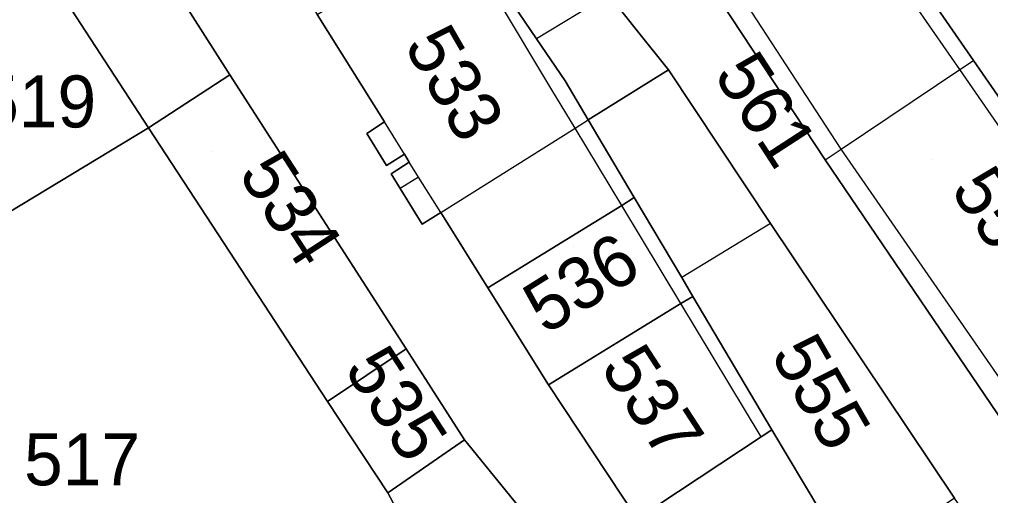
# Model space of a CAD drawing. Extents: x -263943 to -261149, y -1236934 to -1230686.
# Drawn here: x -262697.57 to -262660.22, y -1235464.19 to -1235445.87 of the extents above; entities that cross this region are included whole.
import ezdxf

# ---------------------------------------------------------------- set-up
doc = ezdxf.new("R2010")
doc.units = 0
for name, color, linetype in [('body_kn', 7, 'Continuous'), ('kladpar_druhypozemkov', 7, 'Continuous'), ('kladpar_hranice', 7, 'Continuous'), ('kladpar_parcelnecisla', 7, 'Continuous'), ('kladpar_plochy', 7, 'Continuous'), ('zappar_hrandruhpozemk', 7, 'Continuous')]:
    doc.layers.add(name, color=color, linetype=linetype)

msp = doc.modelspace()

# ---------------------------------------------------------------- linework, layer by layer
at = {"layer": 'body_kn'}
for p, q in [((-262677.69, -1235446.62), (-262677.69, -1235446.62)), ((-262673.75, -1235446.39), (-262673.75, -1235446.39)), ((-262672.61, -1235447.81), (-262672.61, -1235447.81)), ((-262672.61, -1235447.81), (-262672.61, -1235447.81)), ((-262661.4, -1235447.8), (-262661.4, -1235447.8)), ((-262660.88, -1235447.45), (-262660.88, -1235447.45)), ((-262689.48, -1235448.01), (-262689.48, -1235448.01)), ((-262689.48, -1235448.01), (-262689.48, -1235448.01)), ((-262676.59, -1235448.24), (-262676.59, -1235448.24)), ((-262676.59, -1235448.24), (-262676.59, -1235448.24)), ((-262677.1, -1235448.58), (-262677.1, -1235448.58)), ((-262692.61, -1235450.05), (-262692.61, -1235450.05)), ((-262683.53, -1235449.82), (-262683.53, -1235449.82)), ((-262675.7, -1235449.74), (-262675.7, -1235449.74)), ((-262684.21, -1235450.26), (-262684.21, -1235450.26)), ((-262684.21, -1235450.26), (-262684.21, -1235450.26)), ((-262676.2, -1235450.06), (-262676.2, -1235450.06)), ((-262676.2, -1235450.06), (-262676.2, -1235450.06)), ((-262682.77, -1235451.06), (-262682.77, -1235451.06)), ((-262682.77, -1235451.06), (-262682.77, -1235451.06)), ((-262665.97, -1235450.86), (-262665.97, -1235450.86)), ((-262665.97, -1235450.86), (-262665.97, -1235450.86)), ((-262683.45, -1235451.5), (-262683.45, -1235451.5)), ((-262682.58, -1235451.36), (-262682.58, -1235451.36)), ((-262666.58, -1235451.27), (-262666.58, -1235451.27)), ((-262666.58, -1235451.27), (-262666.58, -1235451.27)), ((-262683.28, -1235451.81), (-262683.28, -1235451.81)), ((-262682.22, -1235451.94), (-262682.22, -1235451.94)), ((-262682.22, -1235451.94), (-262682.22, -1235451.94)), ((-262682.93, -1235452.38), (-262682.93, -1235452.38)), ((-262674.41, -1235453.03), (-262674.41, -1235453.03)), ((-262674.41, -1235453.03), (-262674.41, -1235453.03)), ((-262673.93, -1235452.73), (-262673.93, -1235452.73)), ((-262681.37, -1235453.3), (-262681.37, -1235453.3)), ((-262681.37, -1235453.3), (-262681.37, -1235453.3)), ((-262682.09, -1235453.75), (-262682.09, -1235453.75)), ((-262668.69, -1235453.73), (-262668.69, -1235453.73)), ((-262668.69, -1235453.73), (-262668.69, -1235453.73)), ((-262672.1, -1235455.81), (-262672.1, -1235455.81)), ((-262679.56, -1235456.2), (-262679.56, -1235456.2)), ((-262671.67, -1235456.53), (-262671.67, -1235456.53)), ((-262671.67, -1235456.53), (-262671.67, -1235456.53)), ((-262672.13, -1235456.81), (-262672.13, -1235456.81)), ((-262672.13, -1235456.81), (-262672.13, -1235456.81)), ((-262682.7, -1235458.55), (-262682.7, -1235458.55)), ((-262677.23, -1235459.93), (-262677.23, -1235459.93)), ((-262685.72, -1235460.57), (-262685.72, -1235460.57)), ((-262685.72, -1235460.57), (-262685.72, -1235460.57)), ((-262669.04, -1235461.93), (-262669.04, -1235461.93)), ((-262669.04, -1235461.93), (-262669.04, -1235461.93)), ((-262668.63, -1235461.66), (-262668.63, -1235461.66)), ((-262680.45, -1235462.05), (-262680.45, -1235462.05)), ((-262683.41, -1235464.09), (-262683.41, -1235464.09))]:
    msp.add_line(p, q, dxfattribs=at)
at = {"layer": 'kladpar_druhypozemkov'}
for p, q in [((-262680.05, -1235447.64), (-262680.05, -1235447.64)), ((-262690.2, -1235450.95), (-262690.2, -1235450.95)), ((-262662.44, -1235451.26), (-262662.44, -1235451.26)), ((-262676.25, -1235454.6), (-262676.25, -1235454.6)), ((-262665.92, -1235459.44), (-262665.92, -1235459.44)), ((-262672.42, -1235460.14), (-262672.42, -1235460.14)), ((-262682.1, -1235460.9), (-262682.1, -1235460.9)), ((-262695.6, -1235462.05), (-262695.6, -1235462.05))]:
    msp.add_line(p, q, dxfattribs=at)
at = {"layer": 'kladpar_hranice'}
for points in [[(-262684.73, -1235421.75), (-262680.64, -1235428.35), (-262681.4, -1235428.77), (-262677.32, -1235434.96), (-262671.4, -1235443.95), (-262666.58, -1235451.27), (-262658.98, -1235462.48)], [(-262684.21, -1235450.26), (-262683.45, -1235451.5), (-262682.77, -1235451.06), (-262682.58, -1235451.36), (-262683.28, -1235451.81), (-262682.93, -1235452.38), (-262682.09, -1235453.75), (-262681.37, -1235453.3), (-262679.56, -1235456.2), (-262677.23, -1235459.93), (-262673.82, -1235465.09), (-262674.85, -1235465.71), (-262676.61, -1235466.78), (-262680.45, -1235462.05), (-262682.7, -1235458.55), (-262689.48, -1235448.01), (-262692.42, -1235443.39), (-262696.31, -1235437.28), (-262700.28, -1235431.05), (-262705.68, -1235422.55)], [(-262672.61, -1235447.81), (-262675.7, -1235449.74), (-262676.59, -1235448.24), (-262677.69, -1235446.62), (-262680.6, -1235442.32), (-262682.68, -1235439.11), (-262683.94, -1235437.16), (-262687.47, -1235431.69), (-262687.69, -1235431.35), (-262691.25, -1235425.83), (-262688.2, -1235423.87), (-262684.79, -1235429.54), (-262679.77, -1235437.24), (-262674.91, -1235444.93), (-262673.75, -1235446.39), (-262672.61, -1235447.81)], [(-262658.98, -1235462.48), (-262651.92, -1235472.91), (-262651.07, -1235472.4), (-262642.89, -1235484.49), (-262637.69, -1235491.68), (-262632.23, -1235498.95), (-262634.03, -1235500.16), (-262634.41, -1235500.42), (-262635.69, -1235501.28), (-262644.93, -1235488.47), (-262661.61, -1235464.3), (-262668.69, -1235453.73), (-262672.61, -1235447.81), (-262673.75, -1235446.39), (-262674.91, -1235444.93), (-262679.77, -1235437.24), (-262684.79, -1235429.54), (-262688.2, -1235423.87)], [(-262691.25, -1235425.83), (-262696.92, -1235429.39), (-262693.09, -1235435.31), (-262692.75, -1235435.06), (-262689.31, -1235440.57), (-262686.12, -1235445.68), (-262683.53, -1235449.82), (-262684.21, -1235450.26)], [(-262695.59, -1235445.48), (-262696.49, -1235444.09), (-262697.76, -1235442.14), (-262699.59, -1235439.33), (-262696.31, -1235437.28), (-262692.42, -1235443.39), (-262689.48, -1235448.01), (-262692.61, -1235450.05), (-262695.59, -1235445.48)], [(-262655.63, -1235455.03), (-262655.9, -1235454.65), (-262656.95, -1235453.12), (-262657.22, -1235452.73), (-262658.8, -1235450.45), (-262660.88, -1235447.45), (-262664.55, -1235442.14), (-262660.25, -1235439.48), (-262654.82, -1235447.82), (-262653.29, -1235450.17), (-262651.82, -1235452.42), (-262655.63, -1235455.03)], [(-262655.9, -1235454.65), (-262655.63, -1235455.03), (-262653.17, -1235458.58), (-262653.73, -1235458.96), (-262658.26, -1235462), (-262658.98, -1235462.48), (-262666.58, -1235451.27), (-262671.4, -1235443.95), (-262670.75, -1235443.52), (-262666.38, -1235440.64), (-262665.84, -1235440.28), (-262664.55, -1235442.14), (-262660.88, -1235447.45), (-262658.8, -1235450.45), (-262657.22, -1235452.73), (-262656.95, -1235453.12), (-262655.9, -1235454.65)], [(-262676.59, -1235448.24), (-262675.7, -1235449.74), (-262673.93, -1235452.73), (-262674.41, -1235453.03), (-262679.56, -1235456.2), (-262681.37, -1235453.3), (-262682.09, -1235453.75), (-262682.93, -1235452.38), (-262683.28, -1235451.81), (-262682.58, -1235451.36), (-262682.77, -1235451.06), (-262683.45, -1235451.5), (-262684.21, -1235450.26), (-262683.53, -1235449.82), (-262686.12, -1235445.68), (-262680.77, -1235442.43), (-262680.6, -1235442.32), (-262677.69, -1235446.62), (-262676.59, -1235448.24)], [(-262698.47, -1235453.58), (-262699.05, -1235453.93), (-262702.65, -1235447.92), (-262702.04, -1235447.54), (-262696.49, -1235444.09), (-262695.59, -1235445.48), (-262692.61, -1235450.05), (-262698.47, -1235453.58)], [(-262671.67, -1235456.53), (-262672.1, -1235455.81), (-262673.93, -1235452.73), (-262675.7, -1235449.74), (-262672.61, -1235447.81), (-262668.69, -1235453.73), (-262661.61, -1235464.3), (-262665.5, -1235466.93), (-262668.63, -1235461.66), (-262671.67, -1235456.53)], [(-262689.48, -1235448.01), (-262682.7, -1235458.55), (-262685.72, -1235460.57), (-262692.61, -1235450.05), (-262689.48, -1235448.01)], [(-262681.79, -1235467.13), (-262687.97, -1235470.37), (-262693.54, -1235475.71), (-262697.98, -1235468.86), (-262703.54, -1235460.19), (-262705.14, -1235457.61), (-262701.61, -1235455.48), (-262699.05, -1235453.93), (-262698.47, -1235453.58), (-262692.61, -1235450.05), (-262685.72, -1235460.57), (-262683.41, -1235464.09), (-262681.79, -1235467.13)], [(-262671.67, -1235456.53), (-262672.13, -1235456.81), (-262677.23, -1235459.93), (-262679.56, -1235456.2), (-262674.41, -1235453.03), (-262673.93, -1235452.73), (-262672.1, -1235455.81), (-262671.67, -1235456.53)], [(-262669.04, -1235461.93), (-262673.82, -1235465.09), (-262677.23, -1235459.93), (-262672.13, -1235456.81), (-262671.67, -1235456.53), (-262668.63, -1235461.66), (-262669.04, -1235461.93)], [(-262685.72, -1235460.57), (-262682.7, -1235458.55), (-262680.45, -1235462.05), (-262683.41, -1235464.09), (-262685.72, -1235460.57)], [(-262669.04, -1235461.93), (-262668.63, -1235461.66), (-262665.5, -1235466.93), (-262656.72, -1235480.88), (-262661.12, -1235483.69), (-262673.82, -1235465.09), (-262669.04, -1235461.93)], [(-262635.9, -1235532.92), (-262611.33, -1235571.1), (-262610.94, -1235571.72), (-262608.11, -1235576.19), (-262603.67, -1235583.21), (-262606.53, -1235584.43), (-262615.74, -1235569.81), (-262636.68, -1235536.48), (-262660.4, -1235500.08), (-262671.47, -1235483.79), (-262679.06, -1235472.04), (-262681.79, -1235467.13), (-262683.41, -1235464.09), (-262680.45, -1235462.05), (-262676.61, -1235466.78), (-262674.83, -1235469.15), (-262676.77, -1235470.51), (-262635.9, -1235532.92)]]:
    msp.add_lwpolyline(points, dxfattribs=at)
at = {"layer": 'kladpar_plochy'}
for points in [[(-262684.73, -1235421.75), (-262680.64, -1235428.35), (-262681.4, -1235428.77), (-262677.32, -1235434.96), (-262671.4, -1235443.95), (-262666.58, -1235451.27), (-262658.98, -1235462.48), (-262651.92, -1235472.91), (-262651.07, -1235472.4), (-262642.89, -1235484.49), (-262637.69, -1235491.68), (-262632.23, -1235498.95), (-262634.03, -1235500.16), (-262634.41, -1235500.42), (-262635.69, -1235501.28), (-262644.93, -1235488.47), (-262661.61, -1235464.3), (-262668.69, -1235453.73), (-262672.61, -1235447.81), (-262673.75, -1235446.39), (-262674.91, -1235444.93), (-262679.77, -1235437.24), (-262684.79, -1235429.54), (-262688.2, -1235423.87)], [(-262691.25, -1235425.83), (-262696.92, -1235429.39), (-262693.09, -1235435.31), (-262692.75, -1235435.06), (-262689.31, -1235440.57), (-262686.12, -1235445.68), (-262683.53, -1235449.82), (-262684.21, -1235450.26), (-262683.45, -1235451.5), (-262682.77, -1235451.06), (-262682.58, -1235451.36), (-262683.28, -1235451.81), (-262682.93, -1235452.38), (-262682.09, -1235453.75), (-262681.37, -1235453.3), (-262679.56, -1235456.2), (-262677.23, -1235459.93), (-262673.82, -1235465.09)], [(-262676.61, -1235466.78), (-262680.45, -1235462.05), (-262682.7, -1235458.55), (-262689.48, -1235448.01), (-262692.42, -1235443.39), (-262696.31, -1235437.28), (-262700.28, -1235431.05)]]:
    msp.add_lwpolyline(points, dxfattribs=at)
for points in [[(-262672.61, -1235447.81), (-262675.7, -1235449.74), (-262676.59, -1235448.24), (-262677.69, -1235446.62), (-262680.6, -1235442.32), (-262682.68, -1235439.11), (-262683.94, -1235437.16), (-262687.47, -1235431.69), (-262687.69, -1235431.35), (-262691.25, -1235425.83), (-262688.2, -1235423.87), (-262684.79, -1235429.54), (-262679.77, -1235437.24), (-262674.91, -1235444.93), (-262673.75, -1235446.39)], [(-262695.59, -1235445.48), (-262696.49, -1235444.09), (-262697.76, -1235442.14), (-262699.59, -1235439.33), (-262696.31, -1235437.28), (-262692.42, -1235443.39), (-262689.48, -1235448.01), (-262692.61, -1235450.05)], [(-262655.63, -1235455.03), (-262655.9, -1235454.65), (-262656.95, -1235453.12), (-262657.22, -1235452.73), (-262658.8, -1235450.45), (-262660.88, -1235447.45), (-262664.55, -1235442.14), (-262660.25, -1235439.48), (-262654.82, -1235447.82), (-262653.29, -1235450.17), (-262651.82, -1235452.42)], [(-262655.9, -1235454.65), (-262655.63, -1235455.03), (-262653.17, -1235458.58), (-262653.73, -1235458.96), (-262658.26, -1235462), (-262658.98, -1235462.48), (-262666.58, -1235451.27), (-262671.4, -1235443.95), (-262670.75, -1235443.52), (-262666.38, -1235440.64), (-262665.84, -1235440.28), (-262664.55, -1235442.14), (-262660.88, -1235447.45), (-262658.8, -1235450.45), (-262657.22, -1235452.73), (-262656.95, -1235453.12)], [(-262676.59, -1235448.24), (-262675.7, -1235449.74), (-262673.93, -1235452.73), (-262674.41, -1235453.03), (-262679.56, -1235456.2), (-262681.37, -1235453.3), (-262682.09, -1235453.75), (-262682.93, -1235452.38), (-262683.28, -1235451.81), (-262682.58, -1235451.36), (-262682.77, -1235451.06), (-262683.45, -1235451.5), (-262684.21, -1235450.26), (-262683.53, -1235449.82), (-262686.12, -1235445.68), (-262680.77, -1235442.43), (-262680.6, -1235442.32), (-262677.69, -1235446.62)], [(-262698.47, -1235453.58), (-262699.05, -1235453.93), (-262702.65, -1235447.92), (-262702.04, -1235447.54), (-262696.49, -1235444.09), (-262695.59, -1235445.48), (-262692.61, -1235450.05)], [(-262671.67, -1235456.53), (-262672.1, -1235455.81), (-262673.93, -1235452.73), (-262675.7, -1235449.74), (-262672.61, -1235447.81), (-262668.69, -1235453.73), (-262661.61, -1235464.3), (-262665.5, -1235466.93), (-262668.63, -1235461.66)], [(-262689.48, -1235448.01), (-262682.7, -1235458.55), (-262685.72, -1235460.57), (-262692.61, -1235450.05)], [(-262681.79, -1235467.13), (-262687.97, -1235470.37), (-262693.54, -1235475.71), (-262697.98, -1235468.86), (-262703.54, -1235460.19), (-262705.14, -1235457.61), (-262701.61, -1235455.48), (-262699.05, -1235453.93), (-262698.47, -1235453.58), (-262692.61, -1235450.05), (-262685.72, -1235460.57), (-262683.41, -1235464.09)], [(-262671.67, -1235456.53), (-262672.13, -1235456.81), (-262677.23, -1235459.93), (-262679.56, -1235456.2), (-262674.41, -1235453.03), (-262673.93, -1235452.73), (-262672.1, -1235455.81)], [(-262669.04, -1235461.93), (-262673.82, -1235465.09), (-262677.23, -1235459.93), (-262672.13, -1235456.81), (-262671.67, -1235456.53), (-262668.63, -1235461.66)], [(-262685.72, -1235460.57), (-262682.7, -1235458.55), (-262680.45, -1235462.05), (-262683.41, -1235464.09)], [(-262669.04, -1235461.93), (-262668.63, -1235461.66), (-262665.5, -1235466.93), (-262656.72, -1235480.88), (-262661.12, -1235483.69), (-262673.82, -1235465.09)], [(-262635.9, -1235532.92), (-262611.33, -1235571.1), (-262610.94, -1235571.72), (-262608.11, -1235576.19), (-262603.67, -1235583.21), (-262606.53, -1235584.43), (-262615.74, -1235569.81), (-262636.68, -1235536.48), (-262660.4, -1235500.08), (-262671.47, -1235483.79), (-262679.06, -1235472.04), (-262681.79, -1235467.13), (-262683.41, -1235464.09), (-262680.45, -1235462.05), (-262676.61, -1235466.78), (-262674.83, -1235469.15), (-262676.77, -1235470.51)]]:
    msp.add_lwpolyline(points, close=True, dxfattribs=at)
at = {"layer": 'zappar_hrandruhpozemk'}
for p, q in [((-262661.4, -1235447.8), (-262666.38, -1235440.64)), ((-262677.1, -1235448.58), (-262680.77, -1235442.43)), ((-262674.91, -1235444.93), (-262677.69, -1235446.62)), ((-262665.97, -1235450.86), (-262661.4, -1235447.8)), ((-262661.4, -1235447.8), (-262660.88, -1235447.45)), ((-262653.73, -1235458.96), (-262661.4, -1235447.8)), ((-262676.2, -1235450.06), (-262677.1, -1235448.58)), ((-262682.77, -1235451.06), (-262683.53, -1235449.82)), ((-262674.41, -1235453.03), (-262676.2, -1235450.06)), ((-262666.58, -1235451.27), (-262665.97, -1235450.86)), ((-262682.22, -1235451.94), (-262682.93, -1235452.38)), ((-262672.13, -1235456.81), (-262674.41, -1235453.03)), ((-262668.69, -1235453.73), (-262672.1, -1235455.81)), ((-262669.04, -1235461.93), (-262672.13, -1235456.81))]:
    msp.add_line(p, q, dxfattribs=at)
for points in [[(-262658.26, -1235462), (-262665.97, -1235450.86), (-262670.75, -1235443.52)], [(-262681.37, -1235453.3), (-262676.2, -1235450.06), (-262675.7, -1235449.74)], [(-262681.37, -1235453.3), (-262682.22, -1235451.94), (-262682.58, -1235451.36)]]:
    msp.add_lwpolyline(points, dxfattribs=at)

# ---------------------------------------------------------------- texts
at = {"layer": 'kladpar_parcelnecisla'}
for s, rotation, p in [('533', 300, (-262682.806, -1235446.874)), ('561', 303, (-262670.898, -1235448.004)), ('534', 303, (-262689.187, -1235451.814)), ('556', 304, (-262661.796, -1235452.432)), ('536', 32, (-262677.343, -1235458.03)), ('555', 300, (-262668.708, -1235458.766)), ('535', 303, (-262685.117, -1235459.318)), ('537', 303, (-262675.261, -1235459.264))]:
    msp.add_text(s, height=2, rotation=rotation, dxfattribs=at).set_placement(p)
for s, p in [('519', (-262699.085, -1235450.03)), ('517', (-262697.397, -1235463.8))]:
    msp.add_text(s, height=2, dxfattribs=at).set_placement(p)

doc.saveas('drawing.dxf')
